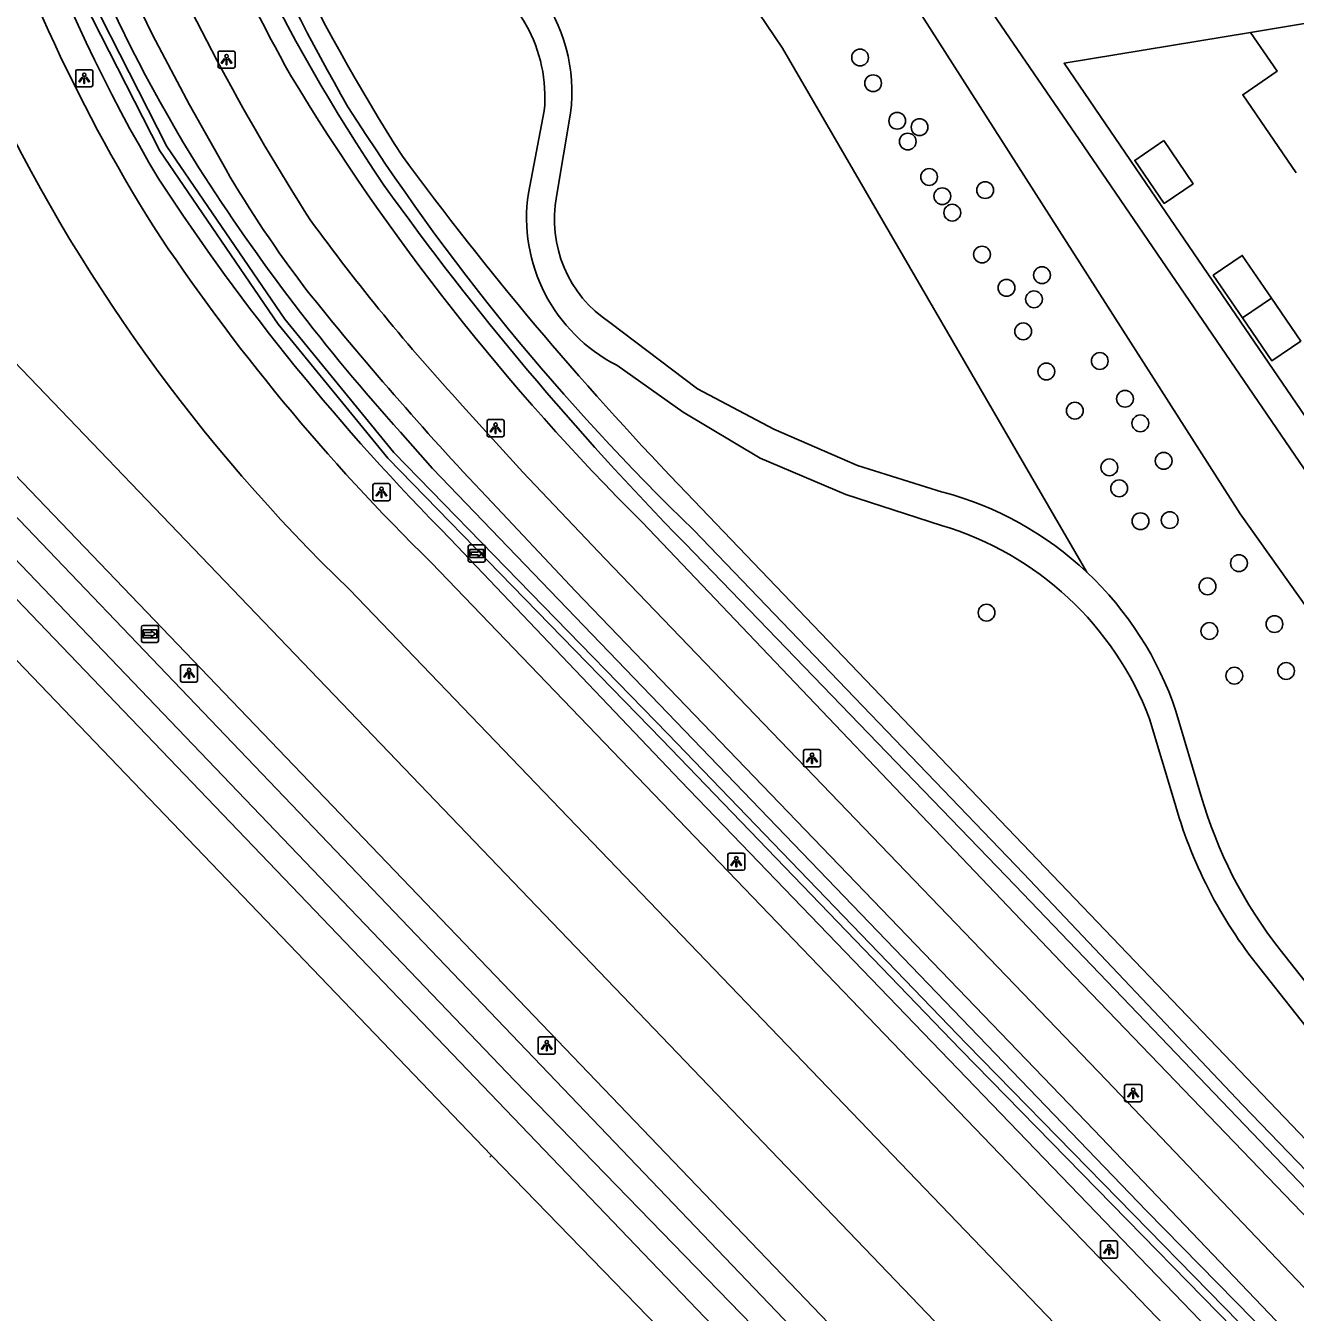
# Model space of a CAD drawing. Extents: x 155275 to 156263, y 382654 to 383635.
# Drawn here: x 155355.2 to 155429.2, y 382926 to 383001 of the extents above; entities that cross this region are included whole.
import ezdxf

# ---------------------------------------------------------------- set-up
doc = ezdxf.new("R2010")
doc.units = 0
for name, color, linetype in [('IMGEO_Berm_groen', 7, 'Continuous'), ('IMGEO_Boom', 7, 'Continuous'), ('IMGEO_Fietspad_gesloten', 7, 'Continuous'), ('IMGEO_Groenvoorziening', 7, 'Continuous'), ('IMGEO_Lichtpunt', 7, 'Continuous'), ('IMGEO_Pand', 7, 'Continuous'), ('IMGEO_Rijbaan_regionaal_gesloten', 7, 'Continuous'), ('IMGEO_Voetpad_halfverhard', 7, 'Continuous'), ('IMGEO_Voetpad_open', 7, 'Continuous'), ('IMGEO_Waterloop', 7, 'Continuous'), ('IMGEO_Wegwijzer', 7, 'Continuous')]:
    doc.layers.add(name, color=color, linetype=linetype)

msp = doc.modelspace()

# ---------------------------------------------------------------- linework, layer by layer
at = {"layer": 'IMGEO_Berm_groen'}
for points in [[(155420.564, 382931.861), (155378.928, 382975.158), (155377.061, 382977.285)], [(155379.965, 382971.066), (155393.397, 382956.947), (155428.239, 382920.741), (155433.835, 382914.566), (155434.724, 382913.469), (155441.782, 382904.424), (155447.774, 382897.917), (155449.03, 382899.261), (155443.7, 382905.503), (155440.289, 382910.148), (155435.699, 382915.55), (155435.67, 382915.583), (155432.495, 382919.332), (155428.837, 382923.426), (155420.564, 382931.861)]]:
    msp.add_lwpolyline(points, dxfattribs=at)
for centre, radius, start, end in [((155441.261, 383038.735), 91.163, 188.16384, 210.81245), ((155443.343, 383041.186), 91.877, 194.13928, 211.85318), ((155462.718, 383054.827), 115.542, 212.52859, 222.15341), ((155473.188, 383064.009), 131.639, 213.14289, 224.91387)]:
    msp.add_arc(centre, radius, start, end, dxfattribs=at)
at = {"layer": 'IMGEO_Boom'}
for centre in [(155403.857, 382999.13), (155404.617, 382997.629), (155406.025, 382995.44), (155407.327, 382995.067), (155406.637, 382994.228), (155407.883, 382992.163), (155408.652, 382991.038), (155411.155, 382991.398), (155409.235, 382990.08), (155410.97, 382987.636), (155414.466, 382986.437), (155412.395, 382985.699), (155413.999, 382985.029), (155413.369, 382983.159), (155417.835, 382981.429), (155414.718, 382980.819), (155419.307, 382979.227), (155416.383, 382978.531), (155420.2, 382977.795), (155421.561, 382975.607), (155418.395, 382975.227), (155418.967, 382974.005), (155420.212, 382972.086), (155421.913, 382972.151), (155425.95, 382969.641), (155424.117, 382968.287), (155411.233, 382966.753), (155424.225, 382965.682), (155428.019, 382966.088), (155428.7, 382963.351), (155425.68, 382963.078)]:
    msp.add_circle(centre, 0.489, dxfattribs=at)
at = {"layer": 'IMGEO_Fietspad_gesloten'}
for points in [[(155274.819, 383047.261), (155382.376, 382935.096)], [(155428.419, 382890.877), (155426.578, 382892.545), (155414.868, 382904.713), (155279.261, 383046.251)], [(155362.605, 383000.445), (155364.763, 382996.374), (155366.867, 382992.612)], [(155466.274, 382886.546), (155462.125, 382891.56), (155457.382, 382897.564), (155452.381, 382903.663), (155418.229, 382939.486), (155388.973, 382969.911), (155384.202, 382974.94), (155380.679, 382978.82)], [(155382.074, 382973.524), (155387.267, 382968.01), (155417.502, 382936.566), (155450.523, 382901.964), (155452.359, 382899.653)], [(155449.17, 382865.237), (155448.987, 382865.586), (155448.602, 382866.131), (155446.27, 382868.802), (155439.855, 382875.441), (155427.596, 382888.164), (155411.8, 382904.604), (155396.682, 382920.348), (155382.376, 382935.096)]]:
    msp.add_lwpolyline(points, dxfattribs=at)
for centre, radius, start, end in [((155450.51, 383044.056), 98.128, 192.1456, 206.3867), ((155487.836, 383063.699), 137.648, 204.08344, 212.53567), ((155426.728, 383027.625), 69.349, 210.32368, 217.27566), ((155472.411, 383063.043), 124.533, 216.10065, 222.55635), ((155523.942, 383107.603), 195.202, 218.67401, 223.3833)]:
    msp.add_arc(centre, radius, start, end, dxfattribs=at)
at = {"layer": 'IMGEO_Groenvoorziening'}
for points in [[(155405.665, 383004.391), (155426.03, 382972.515), (155450.141, 382938.572), (155450.906, 382935.259), (155448.856, 382932.565), (155446.663, 382930.282)], [(155417.082, 382969.113), (155399.344, 382999.669), (155397.023, 383003.106)], [(155393.288, 382974.213), (155447.775, 382917.285)], [(155447.775, 382917.285), (155454.703, 382909.926), (155460.293, 382903.543), (155463.956, 382899.45), (155466.518, 382897.024), (155467.762, 382895.538), (155468.224, 382894.705), (155468.233, 382894.159), (155467.888, 382893.76), (155466.948, 382893.209), (155466.064, 382892.869), (155465.377, 382892.557), (155464.556, 382892.407), (155463.66, 382893.099), (155462.999, 382893.797), (155462.379, 382895.436), (155460.89, 382898.156), (155455.27, 382904.593), (155445.485, 382915.19), (155436.945, 382924.144), (155416.355, 382945.549), (155391.148, 382972.039)]]:
    msp.add_lwpolyline(points, dxfattribs=at)
for centre, radius, start, end in [((155476.495, 383056.883), 117.892, 198.83256, 212.59601), ((155465.831, 383051.05), 108.923, 198.57043, 209.08287), ((155486.723, 383068.331), 135.671, 211.17256, 225.21409), ((155531.513, 383106.836), 191.56, 216.3212, 223.81502)]:
    msp.add_arc(centre, radius, start, end, dxfattribs=at)
at = {"layer": 'IMGEO_Lichtpunt'}
for p, q in [((155366.42, 382999.412), (155366.42, 382998.605)), ((155366.42, 382999.412), (155366.42, 382998.605)), ((155367.322, 382999.507), (155366.514, 382999.507)), ((155367.322, 382999.507), (155366.514, 382999.507)), ((155367.416, 382998.605), (155367.416, 382999.412)), ((155367.416, 382998.605), (155367.416, 382999.412)), ((155358.122, 382998.325), (155358.122, 382997.518)), ((155358.122, 382998.325), (155358.122, 382997.518)), ((155359.024, 382998.42), (155358.216, 382998.42)), ((155359.024, 382998.42), (155358.216, 382998.42)), ((155359.118, 382997.518), (155359.118, 382998.325)), ((155359.118, 382997.518), (155359.118, 382998.325)), ((155366.514, 382998.511), (155367.322, 382998.511)), ((155366.514, 382998.511), (155367.322, 382998.511)), ((155358.216, 382997.424), (155359.024, 382997.424)), ((155358.216, 382997.424), (155359.024, 382997.424)), ((155383.008, 382978.012), (155382.2, 382978.012)), ((155383.008, 382978.012), (155382.2, 382978.012)), ((155382.106, 382977.917), (155382.106, 382977.11)), ((155382.106, 382977.917), (155382.106, 382977.11)), ((155383.102, 382977.11), (155383.102, 382977.917)), ((155383.102, 382977.11), (155383.102, 382977.917)), ((155382.2, 382977.016), (155383.008, 382977.016)), ((155382.2, 382977.016), (155383.008, 382977.016)), ((155376.357, 382974.278), (155375.549, 382974.278)), ((155376.357, 382974.278), (155375.549, 382974.278)), ((155375.455, 382974.183), (155375.455, 382973.376)), ((155375.455, 382974.183), (155375.455, 382973.376)), ((155376.451, 382973.376), (155376.451, 382974.183)), ((155376.451, 382973.376), (155376.451, 382974.183)), ((155375.549, 382973.282), (155376.357, 382973.282)), ((155375.549, 382973.282), (155376.357, 382973.282)), ((155364.233, 382963.61), (155364.233, 382962.803)), ((155364.233, 382963.61), (155364.233, 382962.803)), ((155365.135, 382963.705), (155364.327, 382963.705)), ((155365.135, 382963.705), (155364.327, 382963.705)), ((155365.229, 382962.803), (155365.229, 382963.61)), ((155365.229, 382962.803), (155365.229, 382963.61)), ((155364.327, 382962.709), (155365.135, 382962.709)), ((155364.327, 382962.709), (155365.135, 382962.709)), ((155400.557, 382958.67), (155400.557, 382957.863)), ((155400.557, 382958.67), (155400.557, 382957.863)), ((155401.459, 382958.765), (155400.651, 382958.765)), ((155401.459, 382958.765), (155400.651, 382958.765)), ((155401.553, 382957.863), (155401.553, 382958.67)), ((155401.553, 382957.863), (155401.553, 382958.67)), ((155400.651, 382957.769), (155401.459, 382957.769)), ((155400.651, 382957.769), (155401.459, 382957.769)), ((155396.143, 382952.63), (155396.143, 382951.823)), ((155396.143, 382952.63), (155396.143, 382951.823)), ((155397.045, 382952.725), (155396.237, 382952.725)), ((155397.045, 382952.725), (155396.237, 382952.725)), ((155397.139, 382951.823), (155397.139, 382952.63)), ((155397.139, 382951.823), (155397.139, 382952.63)), ((155396.237, 382951.729), (155397.045, 382951.729)), ((155396.237, 382951.729), (155397.045, 382951.729)), ((155385.991, 382942.007), (155385.183, 382942.007)), ((155385.991, 382942.007), (155385.183, 382942.007)), ((155385.089, 382941.912), (155385.089, 382941.105)), ((155385.089, 382941.912), (155385.089, 382941.105)), ((155386.085, 382941.105), (155386.085, 382941.912)), ((155386.085, 382941.105), (155386.085, 382941.912)), ((155385.183, 382941.011), (155385.991, 382941.011)), ((155385.183, 382941.011), (155385.991, 382941.011)), ((155419.282, 382939.134), (155419.282, 382938.327)), ((155419.282, 382939.134), (155419.282, 382938.327)), ((155420.184, 382939.229), (155419.376, 382939.229)), ((155420.184, 382939.229), (155419.376, 382939.229)), ((155420.278, 382938.327), (155420.278, 382939.134)), ((155420.278, 382938.327), (155420.278, 382939.134)), ((155419.376, 382938.233), (155420.184, 382938.233)), ((155419.376, 382938.233), (155420.184, 382938.233)), ((155417.878, 382930.014), (155417.878, 382929.207)), ((155417.878, 382930.014), (155417.878, 382929.207)), ((155418.78, 382930.109), (155417.972, 382930.109)), ((155418.78, 382930.109), (155417.972, 382930.109)), ((155418.874, 382929.207), (155418.874, 382930.014)), ((155418.874, 382929.207), (155418.874, 382930.014)), ((155417.972, 382929.113), (155418.78, 382929.113)), ((155417.972, 382929.113), (155418.78, 382929.113))]:
    msp.add_line(p, q, dxfattribs=at)
for points in [[(155366.794, 382999.076), (155366.833, 382999.048), (155366.645, 382998.786), (155366.607, 382998.813), (155366.794, 382999.076)], [(155366.896, 382999.028), (155366.943, 382999.028), (155366.943, 382998.706), (155366.896, 382998.706), (155366.896, 382999.028)], [(155367.006, 382999.048), (155367.044, 382999.075), (155367.231, 382998.813), (155367.192, 382998.785), (155367.006, 382999.048)], [(155358.496, 382997.989), (155358.535, 382997.961), (155358.347, 382997.699), (155358.309, 382997.726), (155358.496, 382997.989)], [(155358.598, 382997.941), (155358.645, 382997.941), (155358.645, 382997.619), (155358.598, 382997.619), (155358.598, 382997.941)], [(155358.708, 382997.961), (155358.746, 382997.988), (155358.933, 382997.726), (155358.894, 382997.698), (155358.708, 382997.961)], [(155382.48, 382977.581), (155382.519, 382977.553), (155382.331, 382977.291), (155382.293, 382977.318), (155382.48, 382977.581)], [(155382.582, 382977.533), (155382.629, 382977.533), (155382.629, 382977.211), (155382.582, 382977.211), (155382.582, 382977.533)], [(155382.692, 382977.553), (155382.73, 382977.58), (155382.917, 382977.318), (155382.878, 382977.29), (155382.692, 382977.553)], [(155375.829, 382973.847), (155375.868, 382973.819), (155375.68, 382973.557), (155375.642, 382973.584), (155375.829, 382973.847)], [(155375.931, 382973.799), (155375.978, 382973.799), (155375.978, 382973.477), (155375.931, 382973.477), (155375.931, 382973.799)], [(155376.041, 382973.819), (155376.079, 382973.846), (155376.266, 382973.584), (155376.227, 382973.556), (155376.041, 382973.819)], [(155364.607, 382963.274), (155364.646, 382963.246), (155364.458, 382962.984), (155364.42, 382963.011), (155364.607, 382963.274)], [(155364.709, 382963.226), (155364.756, 382963.226), (155364.756, 382962.904), (155364.709, 382962.904), (155364.709, 382963.226)], [(155364.819, 382963.246), (155364.857, 382963.273), (155365.044, 382963.011), (155365.005, 382962.983), (155364.819, 382963.246)], [(155400.931, 382958.334), (155400.97, 382958.306), (155400.782, 382958.044), (155400.744, 382958.071), (155400.931, 382958.334)], [(155401.033, 382958.286), (155401.08, 382958.286), (155401.08, 382957.964), (155401.033, 382957.964), (155401.033, 382958.286)], [(155401.143, 382958.306), (155401.181, 382958.333), (155401.368, 382958.071), (155401.329, 382958.043), (155401.143, 382958.306)], [(155396.517, 382952.294), (155396.556, 382952.266), (155396.368, 382952.004), (155396.33, 382952.031), (155396.517, 382952.294)], [(155396.619, 382952.246), (155396.666, 382952.246), (155396.666, 382951.924), (155396.619, 382951.924), (155396.619, 382952.246)], [(155396.729, 382952.266), (155396.767, 382952.293), (155396.954, 382952.031), (155396.915, 382952.003), (155396.729, 382952.266)], [(155385.463, 382941.576), (155385.502, 382941.548), (155385.314, 382941.286), (155385.276, 382941.313), (155385.463, 382941.576)], [(155385.565, 382941.528), (155385.612, 382941.528), (155385.612, 382941.206), (155385.565, 382941.206), (155385.565, 382941.528)], [(155385.675, 382941.548), (155385.713, 382941.575), (155385.9, 382941.313), (155385.861, 382941.285), (155385.675, 382941.548)], [(155419.656, 382938.798), (155419.695, 382938.77), (155419.507, 382938.508), (155419.469, 382938.535), (155419.656, 382938.798)], [(155419.758, 382938.75), (155419.805, 382938.75), (155419.805, 382938.428), (155419.758, 382938.428), (155419.758, 382938.75)], [(155419.868, 382938.77), (155419.906, 382938.797), (155420.093, 382938.535), (155420.054, 382938.507), (155419.868, 382938.77)], [(155418.252, 382929.678), (155418.291, 382929.65), (155418.103, 382929.388), (155418.065, 382929.415), (155418.252, 382929.678)], [(155418.354, 382929.63), (155418.401, 382929.63), (155418.401, 382929.308), (155418.354, 382929.308), (155418.354, 382929.63)], [(155418.464, 382929.65), (155418.502, 382929.677), (155418.689, 382929.415), (155418.65, 382929.387), (155418.464, 382929.65)]]:
    msp.add_lwpolyline(points, dxfattribs=at)
for centre in [(155366.919, 382999.21), (155358.621, 382998.123), (155382.605, 382977.715), (155375.954, 382973.981), (155364.732, 382963.408), (155401.056, 382958.468), (155396.642, 382952.428), (155385.588, 382941.71), (155419.781, 382938.932), (155418.377, 382929.812)]:
    msp.add_circle(centre, 0.0994, dxfattribs=at)
for centre, start, end in [((155366.514, 382999.412), 90, 180), ((155366.514, 382999.412), 90, 180), ((155367.322, 382999.412), 0, 90), ((155367.322, 382999.412), 0, 90), ((155358.216, 382998.325), 90, 180), ((155358.216, 382998.325), 90, 180), ((155359.024, 382998.325), 0, 90), ((155359.024, 382998.325), 0, 90), ((155366.514, 382998.605), 180, 270), ((155366.514, 382998.605), 180, 270), ((155367.322, 382998.605), 270, 0), ((155367.322, 382998.605), 270, 360), ((155358.216, 382997.518), 180, 270), ((155358.216, 382997.518), 180, 270), ((155359.024, 382997.518), 270, 0), ((155359.024, 382997.518), 270, 360), ((155382.2, 382977.917), 90, 180), ((155382.2, 382977.917), 90, 180), ((155383.008, 382977.917), 0, 90), ((155383.008, 382977.917), 0, 90), ((155382.2, 382977.11), 180, 270), ((155382.2, 382977.11), 180, 270), ((155383.008, 382977.11), 270, 0), ((155383.008, 382977.11), 270, 360), ((155375.549, 382974.183), 90, 180), ((155375.549, 382974.183), 90, 180), ((155376.357, 382974.183), 0, 90), ((155376.357, 382974.183), 0, 90), ((155375.549, 382973.376), 180, 270), ((155375.549, 382973.376), 180, 270), ((155376.357, 382973.376), 270, 0), ((155376.357, 382973.376), 270, 360), ((155364.327, 382963.61), 90, 180), ((155364.327, 382963.61), 90, 180), ((155365.135, 382963.61), 0, 90), ((155365.135, 382963.61), 0, 90), ((155364.327, 382962.803), 180, 270), ((155364.327, 382962.803), 180, 270), ((155365.135, 382962.803), 270, 0), ((155365.135, 382962.803), 270, 360), ((155400.651, 382958.67), 90, 180), ((155400.651, 382958.67), 90, 180), ((155401.459, 382958.67), 0, 90), ((155401.459, 382958.67), 0, 90), ((155400.651, 382957.863), 180, 270), ((155400.651, 382957.863), 180, 270), ((155401.459, 382957.863), 270, 0), ((155401.459, 382957.863), 270, 360), ((155396.237, 382952.63), 90, 180), ((155396.237, 382952.63), 90, 180), ((155397.045, 382952.63), 0, 90), ((155397.045, 382952.63), 0, 90), ((155396.237, 382951.823), 180, 270), ((155396.237, 382951.823), 180, 270), ((155397.045, 382951.823), 270, 0), ((155397.045, 382951.823), 270, 360), ((155385.183, 382941.912), 90, 180), ((155385.183, 382941.912), 90, 180), ((155385.991, 382941.912), 0, 90), ((155385.991, 382941.912), 0, 90), ((155385.183, 382941.105), 180, 270), ((155385.183, 382941.105), 180, 270), ((155385.991, 382941.105), 270, 0), ((155385.991, 382941.105), 270, 360), ((155419.376, 382939.134), 90, 180), ((155419.376, 382939.134), 90, 180), ((155420.184, 382939.134), 0, 90), ((155420.184, 382939.134), 0, 90), ((155419.376, 382938.327), 180, 270), ((155419.376, 382938.327), 180, 270), ((155420.184, 382938.327), 270, 0), ((155420.184, 382938.327), 270, 360), ((155417.972, 382930.014), 90, 180), ((155417.972, 382930.014), 90, 180), ((155418.78, 382930.014), 0, 90), ((155418.78, 382930.014), 0, 90), ((155417.972, 382929.207), 180, 270), ((155417.972, 382929.207), 180, 270), ((155418.78, 382929.207), 270, 0), ((155418.78, 382929.207), 270, 360)]:
    msp.add_arc(centre, 0.0946, start, end, dxfattribs=at)
at = {"layer": 'IMGEO_Pand'}
for points in [[(155426.622, 383000.594), (155436.437, 383002.224), (155438.739, 382998.854)], [(155426.622, 383000.594), (155428.174, 382998.324), (155426.176, 382996.958), (155429.278, 382992.407)], [(155421.562, 382994.28), (155419.877, 382993.127), (155421.592, 382990.62), (155423.277, 382991.772), (155421.562, 382994.28)], [(155427.846, 382985.091), (155426.139, 382987.587), (155424.454, 382986.435), (155426.161, 382983.939)], [(155427.846, 382985.091), (155426.161, 382983.939)], [(155426.161, 382983.939), (155427.867, 382981.443), (155429.552, 382982.595), (155427.846, 382985.091)]]:
    msp.add_lwpolyline(points, dxfattribs=at)
at = {"layer": 'IMGEO_Rijbaan_regionaal_gesloten'}
for points in [[(155281.344, 383051.211), (155437.275, 382888.537)], [(155450.038, 382881.825), (155447.09, 382884.981), (155442.782, 382889.374), (155287.661, 383051.161)], [(155427.367, 382919.186), (155378.866, 382969.662)], [(155374.084, 382968.1), (155423.221, 382916.929), (155426.969, 382912.9)]]:
    msp.add_lwpolyline(points, dxfattribs=at)
for centre, radius, start, end in [((155447.225, 383041.921), 99.619, 197.03082, 211.88066), ((155443.721, 383040.382), 100.369, 205.24766, 226.06751), ((155462.837, 383055.578), 120.136, 213.47907, 225.65594)]:
    msp.add_arc(centre, radius, start, end, dxfattribs=at)
at = {"layer": 'IMGEO_Voetpad_halfverhard'}
for points in [[(155384.519, 382991.213), (155385.444, 382996.019)], [(155386.974, 382995.887), (155386.162, 382991.024)], [(155389.263, 382983.683), (155394.376, 382979.807), (155398.833, 382977.456), (155403.707, 382975.336), (155408.674, 382973.788)], [(155408.606, 382971.844), (155403.025, 382973.65), (155398.04, 382975.765), (155393.545, 382978.447), (155389.674, 382981.185)], [(155423.733, 382956.107), (155422.276, 382961.016)], [(155422.168, 382955.776), (155420.743, 382960.559)], [(155438.264, 382934.539), (155428.35, 382947.092)], [(155437.014, 382933.541), (155427.167, 382946.015)]]:
    msp.add_lwpolyline(points, dxfattribs=at)
for centre, radius, start, end in [((155376.838, 382996.816), 8.643, 354.71049, 63.51155), ((155377.311, 382997.145), 9.744, 352.58077, 37.3348), ((155394.07, 382989.784), 9.657, 171.4878, 242.92403), ((155393.217, 382989.679), 7.182, 169.2049, 236.59564), ((155403.58, 382954.727), 19.73, 46.81397, 75.03633), ((155403.264, 382953.93), 18.693, 20.7699, 73.39665), ((155403.574, 382954.733), 19.729, 18.56857, 46.78952), ((155448.447, 382963.074), 27.274, 195.52049, 218.71713), ((155448.949, 382963.331), 26.23, 195.98716, 218.25103)]:
    msp.add_arc(centre, radius, start, end, dxfattribs=at)
at = {"layer": 'IMGEO_Voetpad_open'}
for points in [[(155408.98, 383005.536), (155416.626, 382994.342), (155463.155, 382926.228)], [(155464.622, 382927.23), (155421.418, 382990.501), (155415.754, 382998.795), (155426.622, 383000.594)], [(155382.376, 382935.096), (155382.277, 382935.001)]]:
    msp.add_lwpolyline(points, dxfattribs=at)
at = {"layer": 'IMGEO_Waterloop'}
for points in [[(155281.253, 383046.66), (155304.78, 383021.924), (155383.699, 382939.465), (155415.416, 382906.833), (155425.49, 382896.737), (155426.247, 382897.413), (155416.528, 382907.651), (155302.997, 383026.374), (155282.267, 383047.629)], [(155353.08, 383020.354), (155355.441, 383011.342), (155359.036, 383002.587), (155363.441, 382993.943), (155370.314, 382983.875), (155376.682, 382976.092), (155392.642, 382959.692), (155410.064, 382941.614), (155425.961, 382925.36)], [(155425.606, 382925.031), (155409.717, 382941.277), (155392.295, 382959.355), (155376.321, 382975.769), (155369.926, 382983.585), (155363.024, 382993.696), (155358.597, 383002.385), (155354.981, 383011.188)], [(155394.163, 382971.559), (155413.378, 382951.535), (155426.165, 382938.046), (155446.47, 382917.004)], [(155446.47, 382917.004), (155455.076, 382907.87), (155458.688, 382903.767), (155461.85, 382899.868), (155465.852, 382894.549), (155466.325, 382893.762), (155465.272, 382893.187), (155464.84, 382894.03), (155461.288, 382899.411), (155458.196, 382903.31), (155445.925, 382916.371), (155412.904, 382950.833), (155393.654, 382970.786)]]:
    msp.add_lwpolyline(points, dxfattribs=at)
for centre, radius, start, end in [((155484.862, 383060.029), 127.898, 198.13871, 209.91002), ((155463.138, 383050.53), 105.071, 196.89122, 214.05731), ((155487.706, 383068.519), 134.727, 212.4373, 226.02746), ((155521.084, 383095.703), 178.446, 215.65457, 224.42947)]:
    msp.add_arc(centre, radius, start, end, dxfattribs=at)
at = {"layer": 'IMGEO_Wegwijzer'}
for p, q in [((155381.012, 382969.804), (155381.012, 382970.604)), ((155381.012, 382970.604), (155381.012, 382969.804)), ((155381.112, 382970.704), (155381.902, 382970.704)), ((155381.902, 382970.704), (155381.112, 382970.704)), ((155382.002, 382970.604), (155382.002, 382969.804)), ((155382.002, 382969.804), (155382.002, 382970.604)), ((155381.902, 382969.704), (155381.112, 382969.704)), ((155381.112, 382969.704), (155381.902, 382969.704)), ((155362.058, 382966.014), (155362.848, 382966.014)), ((155362.848, 382966.014), (155362.058, 382966.014)), ((155361.958, 382965.114), (155361.958, 382965.914)), ((155361.958, 382965.914), (155361.958, 382965.114)), ((155362.948, 382965.914), (155362.948, 382965.114)), ((155362.948, 382965.114), (155362.948, 382965.914)), ((155362.848, 382965.014), (155362.058, 382965.014)), ((155362.058, 382965.014), (155362.848, 382965.014))]:
    msp.add_line(p, q, dxfattribs=at)
for points in [[(155381.113, 382970.436), (155381.901, 382970.436), (155381.901, 382969.972), (155381.113, 382969.972), (155381.113, 382970.436)], [(155381.178, 382970.288), (155381.178, 382970.204), (155381.178, 382970.12), (155381.589, 382970.12), (155381.589, 382970.037), (155381.836, 382970.204), (155381.589, 382970.371), (155381.589, 382970.288), (155381.178, 382970.288)], [(155362.059, 382965.746), (155362.847, 382965.746), (155362.847, 382965.282), (155362.059, 382965.282), (155362.059, 382965.746)], [(155362.124, 382965.598), (155362.124, 382965.514), (155362.124, 382965.43), (155362.535, 382965.43), (155362.535, 382965.347), (155362.782, 382965.514), (155362.535, 382965.681), (155362.535, 382965.598), (155362.124, 382965.598)]]:
    msp.add_lwpolyline(points, dxfattribs=at)
for centre, start, end in [((155381.112, 382970.604), 90, 180), ((155381.112, 382970.604), 90, 180), ((155381.902, 382970.604), 0, 90), ((155381.902, 382970.604), 360, 90), ((155381.112, 382969.804), 180, 270), ((155381.112, 382969.804), 180, 270), ((155381.902, 382969.804), 270, 0), ((155381.902, 382969.804), 270, 0), ((155362.058, 382965.914), 90, 180), ((155362.058, 382965.914), 90, 180), ((155362.848, 382965.914), 0, 90), ((155362.848, 382965.914), 360, 90), ((155362.058, 382965.114), 180, 270), ((155362.058, 382965.114), 180, 270), ((155362.848, 382965.114), 270, 0), ((155362.848, 382965.114), 270, 0)]:
    msp.add_arc(centre, 0.1, start, end, dxfattribs=at)

doc.saveas('drawing.dxf')
